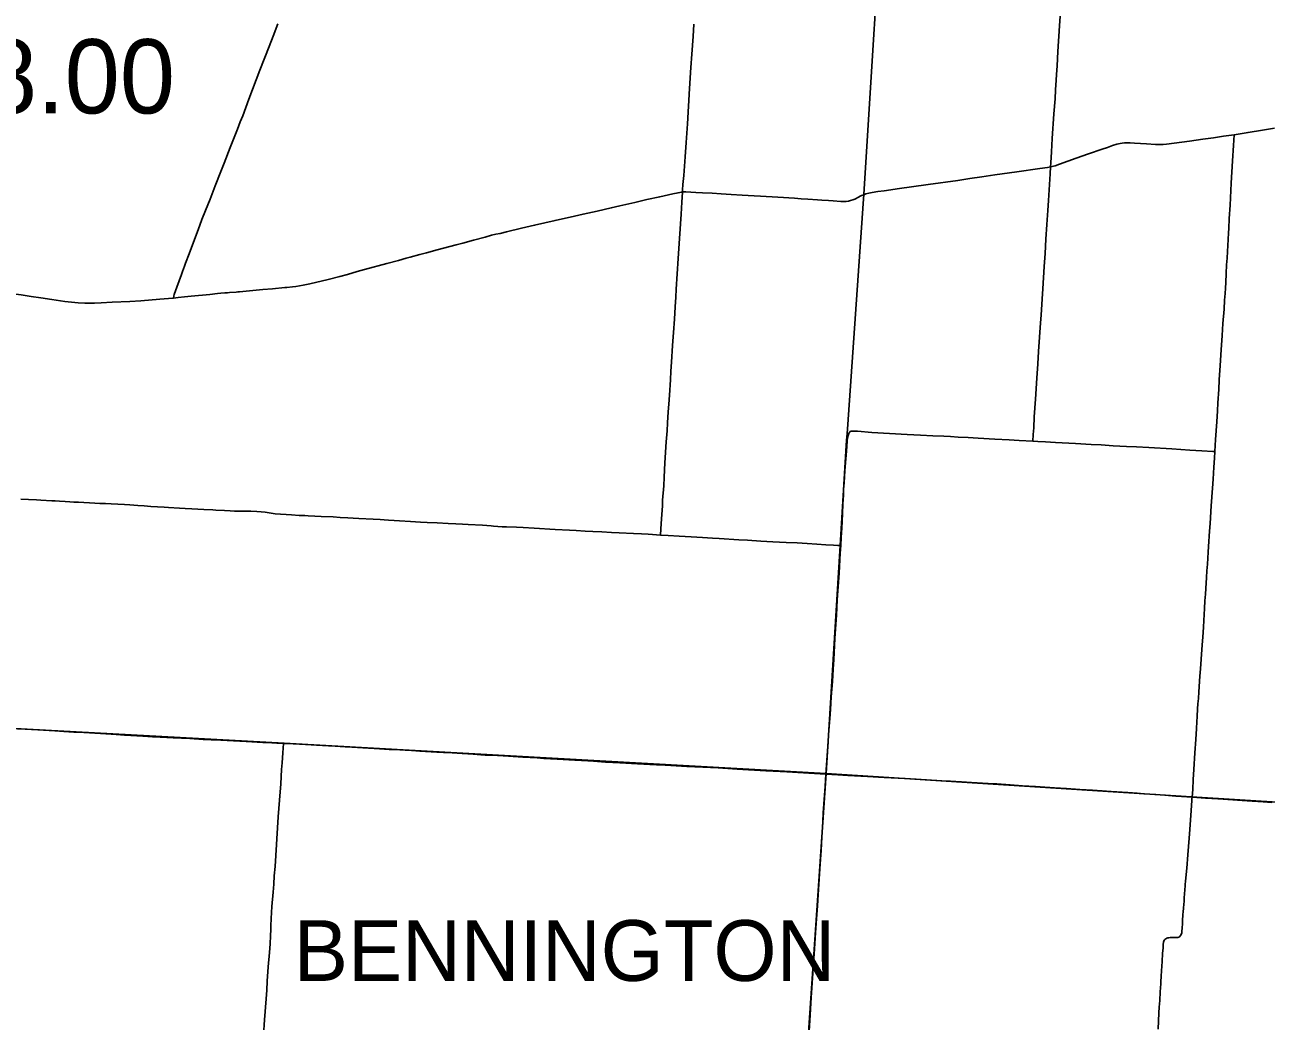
# Model space of a CAD drawing. Extents: x 1813937 to 1948437, y 826606 to 1022856.
# Drawn here: x 1890191 to 1908588, y 878544 to 893308 of the extents above; entities that cross this region are included whole.
import ezdxf

# ---------------------------------------------------------------- set-up
doc = ezdxf.new("R2010")
doc.units = 0
for name, color, linetype in [('Default', 7, 'Continuous'), ('GM_X_County_Road', 7, 'Continuous'), ('GM_X_Township', 7, 'Continuous'), ('GM_X_Township_Road', 7, 'Continuous'), ('GM_X_Township_Text', 7, 'Continuous')]:
    doc.layers.add(name, color=color, linetype=linetype)

msp = doc.modelspace()

# ---------------------------------------------------------------- linework, layer by layer
at = {"layer": 'GM_X_County_Road'}
for points in [[(1905393, 891204), (1905397, 891265), (1905406, 891427), (1905418, 891623), (1905443, 891989), (1905459, 892212), (1905468, 892343), (1905478, 892490), (1905483, 892571), (1905491, 892702), (1905502, 892915), (1905526, 893292), (1905538, 893504)], [(1899937, 890830), (1899939, 890862), (1899944, 890944), (1899956, 891074), (1899976, 891352), (1899991, 891565), (1900010, 891843), (1900043, 892367), (1900063, 892678), (1900078, 892874), (1900094, 893136), (1900106, 893316)], [(1905132, 887138), (1905137, 887239), (1905143, 887337), (1905152, 887501), (1905167, 887763), (1905188, 888073), (1905202, 888285), (1905213, 888465), (1905244, 888890), (1905252, 889005), (1905267, 889250), (1905276, 889398), (1905297, 889725), (1905311, 889921), (1905324, 890134), (1905338, 890347), (1905350, 890559), (1905360, 890707), (1905387, 891099), (1905393, 891204)], [(1899612, 885747), (1899617, 885838), (1899627, 885986), (1899640, 886182), (1899644, 886264), (1899659, 886476), (1899667, 886607), (1899678, 886820), (1899698, 887131), (1899709, 887294), (1899715, 887409), (1899728, 887572), (1899734, 887687), (1899745, 887818), (1899758, 888047), (1899766, 888178), (1899774, 888309), (1899790, 888554), (1899803, 888750), (1899817, 888947), (1899828, 889127), (1899838, 889274), (1899845, 889389), (1899860, 889618), (1899876, 889847), (1899884, 889994), (1899893, 890142), (1899917, 890503), (1899928, 890682), (1899937, 890830)], [(1902284, 885593), (1902291, 885709), (1902298, 885850), (1902308, 886063), (1902315, 886210), (1902322, 886341), (1902326, 886423), (1902332, 886528), (1902338, 886608), (1902344, 886699), (1902357, 886879), (1902367, 886993), (1902379, 887141), (1902384, 887190), (1902391, 887221), (1902396, 887237), (1902402, 887251), (1902410, 887264), (1902425, 887280)], [(1902425, 887280), (1902439, 887285), (1902457, 887287), (1902490, 887287), (1902531, 887285), (1902746, 887269), (1903008, 887253), (1903270, 887238), (1903467, 887227), (1903647, 887219), (1903811, 887211), (1903909, 887206), (1904024, 887200), (1904171, 887192), (1904319, 887183), (1904565, 887170), (1904778, 887158), (1904925, 887150), (1905132, 887138)], [(1899612, 885747), (1899728, 885739), (1899889, 885730), (1900068, 885720), (1900236, 885710), (1900381, 885700), (1900479, 885695), (1900772, 885677), (1900903, 885670), (1901099, 885659), (1901278, 885649), (1901474, 885639), (1901638, 885630), (1901785, 885621), (1901931, 885612), (1902062, 885604), (1902176, 885597), (1902242, 885594), (1902284, 885593)], [(1902064, 882205), (1902069, 882271), (1902089, 882549), (1902097, 882680), (1902104, 882794), (1902124, 883088), (1902135, 883252), (1902142, 883350), (1902160, 883579), (1902171, 883759), (1902179, 883906), (1902198, 884217), (1902218, 884561), (1902232, 884790), (1902259, 885182), (1902277, 885477), (1902284, 885593)], [(1901788, 877939), (1901801, 878159), (1901811, 878322), (1901825, 878552), (1901847, 878896), (1901869, 879256), (1901894, 879616), (1901903, 879780), (1901914, 879927), (1901928, 880124), (1901938, 880255), (1901953, 880500), (1901979, 880877), (1901991, 881073), (1902003, 881270), (1902016, 881499), (1902024, 881630), (1902038, 881827), (1902052, 882023), (1902064, 882205)], [(1902064, 882205), (1902240, 882194), (1902387, 882186), (1902682, 882168), (1902927, 882155), (1903239, 882138), (1903403, 882129), (1903779, 882107), (1903910, 882101), (1904074, 882090), (1904222, 882082), (1904467, 882068), (1904598, 882059), (1904795, 882046), (1904975, 882034), (1905171, 882022), (1905449, 882003), (1905629, 881991), (1905826, 881978), (1906016, 881966), (1906157, 881957), (1906291, 881947), (1906537, 881932), (1906678, 881923), (1906775, 881914), (1906954, 881901), (1907085, 881891), (1907249, 881879), (1907413, 881867), (1907489, 881862)], [(1907489, 881862), (1907560, 881857), (1907691, 881850), (1907871, 881838), (1907953, 881833), (1908231, 881815), (1908378, 881805), (1908542, 881794), (1908673, 881785)]]:
    msp.add_lwpolyline(points, dxfattribs=at)
at = {"layer": 'GM_X_Township'}
for points in [[(1929313, 880637), (1926519, 880798), (1923978, 880945), (1923826, 880954), (1918127, 881283), (1915079, 881414), (1912418, 881561), (1907482, 881867), (1902065, 882212), (1902276, 885593), (1902366, 887154), (1902378, 887248), (1902624, 890798), (1902935, 895772), (1903241, 901246), (1903453, 905734), (1903500, 906547), (1903661, 909327)], [(1888679, 882953), (1894036, 882664), (1902065, 882212), (1901776, 877944), (1901523, 874357), (1900741, 863210), (1900616, 861438), (1900228, 855908)]]:
    msp.add_lwpolyline(points, dxfattribs=at)
at = {"layer": 'GM_X_Township_Road'}
for points in [[(1892395, 889260), (1892400, 889293), (1892404, 889311), (1892442, 889423), (1892511, 889608), (1892527, 889654), (1892556, 889731), (1892572, 889777), (1892625, 889915), (1892660, 890007), (1892758, 890268), (1892817, 890421), (1892870, 890558), (1892936, 890726), (1893013, 890924), (1893097, 891137), (1893144, 891260), (1893233, 891489), (1893343, 891763), (1893385, 891870), (1893420, 891962), (1893512, 892207), (1893675, 892636), (1893812, 892988), (1893871, 893141), (1893940, 893325)], [(1908112, 891679), (1908321, 891714), (1908532, 891749), (1908710, 891778)], [(1905393, 891204), (1905413, 891208), (1905461, 891220), (1905523, 891241), (1905770, 891330), (1905956, 891396), (1906157, 891466), (1906235, 891492), (1906312, 891519), (1906375, 891538), (1906423, 891549), (1906455, 891555), (1906488, 891558), (1906521, 891560), (1906570, 891559), (1906635, 891556), (1906815, 891543), (1906946, 891535), (1907012, 891533), (1907061, 891534), (1907110, 891538), (1907224, 891553), (1907452, 891586), (1907647, 891613), (1907809, 891635), (1907955, 891657), (1908112, 891679)], [(1907828, 886985), (1907839, 887165), (1907856, 887427), (1907866, 887590), (1907873, 887705), (1907885, 887902), (1907893, 888049), (1907907, 888262), (1907922, 888491), (1907936, 888704), (1907948, 888884), (1907963, 889097), (1907972, 889228), (1907978, 889326), (1907983, 889408), (1907988, 889490), (1907994, 889621), (1908001, 889752), (1908008, 889850), (1908014, 889948), (1908025, 890128), (1908030, 890227), (1908033, 890292), (1908041, 890440), (1908054, 890636), (1908071, 890964), (1908091, 891292), (1908104, 891521), (1908112, 891679)], [(1902573, 890767), (1902593, 890777), (1902623, 890791), (1902654, 890802), (1902701, 890814), (1902750, 890824), (1902831, 890836), (1902928, 890849), (1903156, 890882), (1903334, 890907), (1903578, 890941), (1904017, 891002), (1904195, 891029), (1904374, 891055), (1904569, 891083), (1904894, 891129), (1905235, 891177), (1905349, 891195), (1905393, 891204)], [(1895117, 889651), (1895224, 889681), (1895556, 889772), (1895731, 889818), (1895841, 889850), (1895904, 889867), (1896047, 889904), (1896142, 889930), (1896300, 889974), (1896586, 890048), (1896681, 890073), (1896839, 890117), (1897013, 890164), (1897108, 890189), (1897171, 890204), (1897235, 890218), (1897331, 890241), (1897554, 890294), (1897746, 890338), (1898050, 890409), (1898338, 890474), (1898465, 890503), (1898673, 890549), (1898881, 890596), (1899009, 890625), (1899233, 890677), (1899409, 890718), (1899601, 890761), (1899793, 890803), (1899873, 890821), (1899921, 890829), (1899937, 890830)], [(1899937, 890830), (1899954, 890831), (1899987, 890831), (1900134, 890824), (1900232, 890820), (1900379, 890813), (1900510, 890804), (1900658, 890794), (1900821, 890784), (1901001, 890773), (1901094, 890769), (1901351, 890754), (1901597, 890739), (1901695, 890732), (1901793, 890724), (1901940, 890714), (1902005, 890709), (1902103, 890703), (1902169, 890698), (1902283, 890691), (1902333, 890690), (1902365, 890692), (1902398, 890697), (1902430, 890704), (1902461, 890714), (1902492, 890726), (1902548, 890754), (1902573, 890767)], [(1892395, 889260), (1892462, 889267), (1892559, 889277), (1892657, 889286), (1892935, 889313), (1893049, 889326), (1893098, 889331), (1893155, 889336), (1893193, 889339), (1893227, 889341), (1893325, 889347), (1893350, 889350), (1893374, 889352), (1893472, 889362), (1893619, 889376), (1893717, 889385), (1893864, 889398), (1894043, 889414), (1894075, 889417), (1894160, 889427), (1894206, 889433), (1894318, 889452), (1894415, 889470), (1894686, 889536), (1894861, 889580), (1894971, 889610), (1895117, 889651)], [(1889137, 889460), (1889151, 889457), (1889248, 889441), (1889491, 889404), (1889685, 889375), (1889896, 889342), (1890021, 889324), (1890138, 889306), (1890284, 889284), (1890430, 889264), (1890592, 889238), (1890786, 889208), (1890883, 889197), (1890981, 889190), (1891079, 889184), (1891161, 889183), (1891226, 889184), (1891324, 889189), (1891487, 889197), (1891749, 889210), (1891913, 889220), (1892190, 889241), (1892321, 889253), (1892395, 889260)], [(1905132, 887138), (1905205, 887132), (1905320, 887127), (1905468, 887119), (1905764, 887102), (1905993, 887089), (1906141, 887082), (1906322, 887072), (1906519, 887061), (1906667, 887053), (1906847, 887043), (1907192, 887023), (1907455, 887007), (1907635, 886995), (1907799, 886987), (1907828, 886985)], [(1907489, 881862), (1907499, 881979), (1907508, 882126), (1907517, 882274), (1907533, 882519), (1907545, 882716), (1907554, 882880), (1907560, 882978), (1907564, 883060), (1907572, 883174), (1907577, 883245), (1907583, 883325), (1907590, 883423), (1907607, 883658), (1907616, 883766), (1907627, 883908), (1907641, 884120), (1907647, 884235), (1907657, 884382), (1907663, 884480), (1907673, 884660), (1907681, 884775), (1907687, 884873), (1907692, 884955), (1907703, 885118), (1907711, 885216), (1907718, 885314), (1907730, 885495), (1907735, 885576), (1907749, 885806), (1907756, 885920), (1907772, 886182), (1907791, 886444), (1907800, 886575), (1907813, 886755), (1907822, 886886), (1907828, 886985)], [(1890133, 886280), (1890247, 886273), (1890362, 886268), (1890427, 886264), (1890590, 886257), (1890643, 886255), (1890705, 886250), (1890790, 886244), (1890859, 886240), (1890917, 886236), (1890985, 886233), (1891066, 886228), (1891150, 886223), (1891227, 886220), (1891305, 886216), (1891387, 886213), (1891473, 886210), (1891667, 886200), (1891748, 886195), (1891868, 886187), (1891962, 886179), (1892060, 886173), (1892257, 886161), (1892322, 886157), (1892485, 886148), (1892567, 886142), (1892665, 886136), (1892845, 886127), (1892976, 886121), (1893024, 886118), (1893152, 886110), (1893234, 886106), (1893299, 886103), (1893347, 886101), (1893401, 886102), (1893477, 886101), (1893541, 886101), (1893630, 886098), (1893695, 886093), (1893754, 886086), (1893900, 886063), (1893980, 886055), (1894062, 886050), (1894144, 886045), (1894258, 886038), (1894340, 886035), (1894389, 886033), (1894487, 886028), (1894585, 886024), (1894761, 886017), (1894863, 886010), (1894977, 886004), (1895059, 885999), (1895141, 885993), (1895353, 885983), (1895457, 885977), (1895517, 885972), (1895582, 885968), (1895664, 885963), (1895746, 885957), (1895909, 885949), (1896057, 885940), (1896155, 885935), (1896302, 885928), (1896465, 885920), (1896580, 885913), (1896678, 885909), (1896760, 885905), (1896973, 885893), (1897103, 885884), (1897139, 885881), (1897267, 885871), (1897332, 885868), (1897479, 885862), (1897578, 885858), (1897741, 885849), (1898052, 885830), (1898265, 885821), (1898363, 885815), (1898498, 885807), (1898610, 885801), (1898742, 885795), (1898887, 885785), (1899001, 885779), (1899214, 885769), (1899328, 885764), (1899427, 885759), (1899492, 885755), (1899612, 885747)], [(1890081, 882876), (1890195, 882871), (1890384, 882860), (1890638, 882845), (1890769, 882838), (1890917, 882829), (1891064, 882822), (1891228, 882813), (1891394, 882800), (1891544, 882791), (1891669, 882783), (1891850, 882772), (1891941, 882767), (1892085, 882760), (1892195, 882754), (1892392, 882744), (1892636, 882731), (1892833, 882720), (1892951, 882714), (1893097, 882707), (1893474, 882689), (1893720, 882676), (1893852, 882669), (1893926, 882665), (1894024, 882660)], [(1893730, 878335), (1893745, 878564), (1893768, 878875), (1893777, 879006), (1893785, 879136), (1893800, 879349), (1893816, 879561), (1893825, 879692), (1893831, 879807), (1893836, 879905), (1893838, 879959), (1893842, 880064), (1893853, 880245), (1893871, 880456), (1893880, 880575), (1893889, 880700), (1893900, 880836), (1893912, 880999), (1893938, 881408), (1893948, 881572), (1893966, 881817), (1893984, 882062), (1893997, 882275), (1894003, 882373), (1894013, 882520), (1894024, 882660)], [(1894024, 882660), (1894170, 882653), (1894350, 882644), (1894514, 882635), (1894694, 882625), (1894792, 882618), (1894939, 882610), (1895037, 882604), (1895283, 882591), (1895446, 882582), (1895593, 882572), (1895747, 882563), (1895827, 882558), (1895924, 882553), (1896045, 882546), (1896215, 882536), (1896297, 882532), (1896395, 882527), (1896526, 882519), (1896673, 882510), (1896836, 882499), (1896951, 882491), (1897016, 882488), (1897196, 882479), (1897360, 882470), (1897572, 882457), (1897785, 882444), (1897883, 882439), (1897981, 882434), (1898079, 882428), (1898341, 882412), (1898537, 882400), (1898619, 882395), (1898799, 882384), (1899011, 882373), (1899273, 882359), (1899453, 882350), (1899551, 882345), (1899682, 882338), (1899846, 882329), (1900000, 882320), (1900238, 882308), (1900468, 882297), (1900746, 882279), (1901171, 882253), (1901384, 882243), (1901482, 882239), (1901645, 882228), (1901809, 882218), (1902064, 882205)], [(1906985, 878424), (1906998, 878670), (1907003, 878752), (1907010, 878850), (1907018, 878981), (1907025, 879096), (1907028, 879128), (1907033, 879210), (1907038, 879292), (1907047, 879428), (1907054, 879547), (1907060, 879632), (1907063, 879681), (1907067, 879713), (1907071, 879729), (1907078, 879744), (1907088, 879756), (1907100, 879766), (1907115, 879774), (1907131, 879778), (1907147, 879781), (1907164, 879783), (1907246, 879782), (1907263, 879783), (1907279, 879785), (1907293, 879791), (1907307, 879800), (1907319, 879812), (1907328, 879827), (1907337, 879854), (1907339, 879873), (1907343, 879929), (1907346, 879988), (1907348, 880051), (1907352, 880103), (1907355, 880132), (1907356, 880160), (1907362, 880225), (1907371, 880324), (1907374, 880373), (1907388, 880552), (1907389, 880569), (1907393, 880618), (1907411, 880814), (1907426, 881011), (1907445, 881256), (1907456, 881386), (1907477, 881665), (1907487, 881812), (1907488, 881845), (1907489, 881862)]]:
    msp.add_lwpolyline(points, dxfattribs=at)

# ---------------------------------------------------------------- texts
at = {"layer": 'Default'}
msp.add_text('8.00', height=1100, dxfattribs=at).set_placement((1889555, 891995))
at = {"layer": 'GM_X_Township_Text'}
msp.add_text('BENNINGTON', height=900, rotation=0, dxfattribs=at).set_placement((1894178, 879141))

doc.saveas('drawing.dxf')
